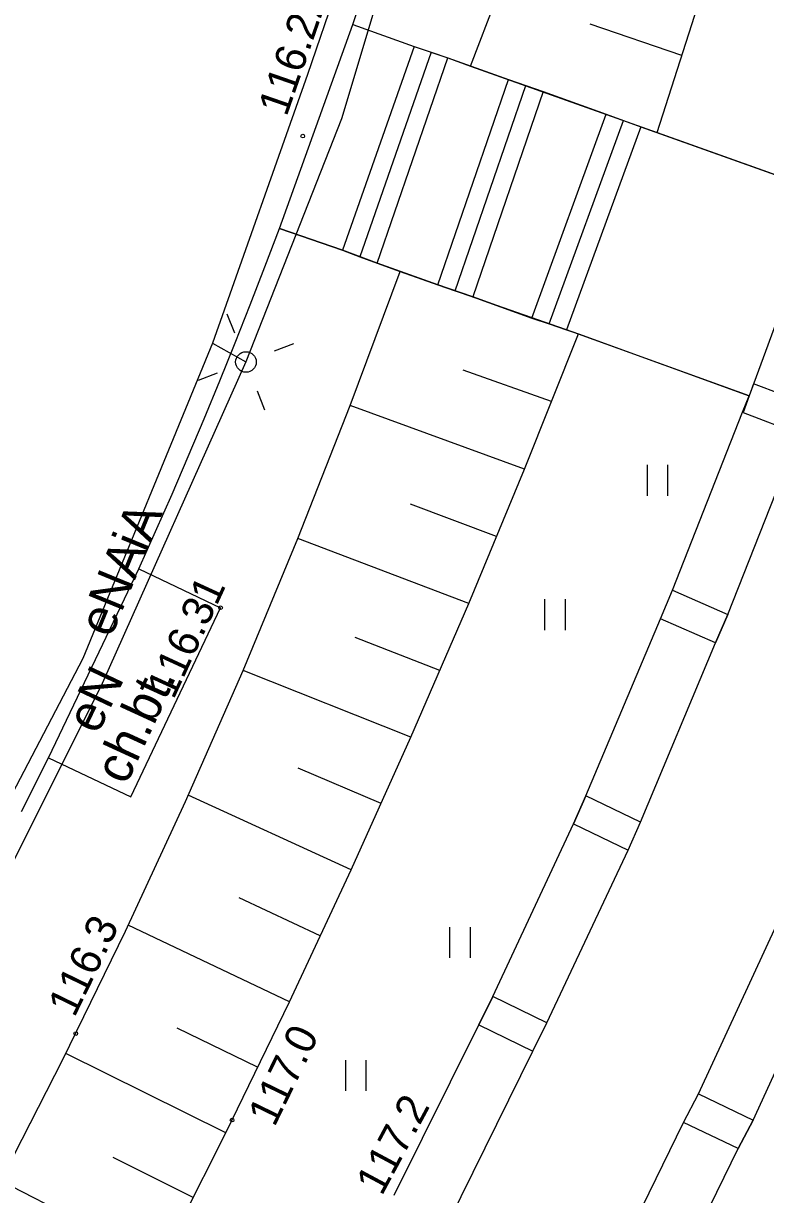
# Model space of a CAD drawing. Extents: x 6434771 to 6436222, y 5663454 to 5664782.
# Drawn here: x 6435547.41 to 6435565.47, y 5664074.46 to 5664102.97 of the extents above; entities that cross this region are included whole.
import ezdxf

# ---------------------------------------------------------------- set-up
doc = ezdxf.new("R2010")
doc.units = 0
for name, color, linetype in [('Warstwa 1', 7, 'Continuous'), ('Warstwa 10', 7, 'Continuous'), ('Warstwa 12', 7, 'Continuous'), ('Warstwa 13', 7, 'Continuous'), ('Warstwa 2', 7, 'Continuous'), ('Warstwa 20', 7, 'Continuous'), ('Warstwa 21', 7, 'Continuous'), ('Warstwa 25', 7, 'Continuous'), ('Warstwa 36', 7, 'Continuous'), ('Warstwa 4', 7, 'Continuous'), ('Warstwa 5', 7, 'Continuous'), ('Warstwa 9', 7, 'Continuous')]:
    doc.layers.add(name, color=color, linetype=linetype)

msp = doc.modelspace()

# ---------------------------------------------------------------- linework, layer by layer
at = {"layer": 'Warstwa 1'}
msp.add_lwpolyline([(6435564.918, 5664093.502), (6435566.279, 5664092.978), (6435566.548, 5664093.676), (6435565.175, 5664094.201), (6435564.918, 5664093.502)], dxfattribs=at)
for points in [[(6435564.249, 5664087.895), (6435562.911, 5664088.481), (6435563.199, 5664089.176), (6435564.551, 5664088.585)], [(6435560.795, 5664083.489), (6435562.121, 5664082.844), (6435562.423, 5664083.526), (6435561.096, 5664084.171)], [(6435558.486, 5664078.591), (6435559.802, 5664077.949), (6435560.141, 5664078.641), (6435558.825, 5664079.284)], [(6435563.834, 5664076.91), (6435565.163, 5664076.275), (6435564.799, 5664075.578), (6435563.467, 5664076.216)]]:
    msp.add_lwpolyline(points, close=True, dxfattribs=at)
at = {"layer": 'Warstwa 10'}
for p, q in [((6435558.288, 5664101.933), (6435559.649, 5664105.512)), ((6435562.83, 5664100.315), (6435564.028, 5664104.07)), ((6435563.429, 5664102.192), (6435561.199, 5664102.957)), ((6435558.288, 5664101.933), (6435562.83, 5664100.315)), ((6435555.36, 5664093.67), (6435556.57, 5664096.934)), ((6435556.57, 5664096.934), (6435560.91, 5664095.414)), ((6435559.6, 5664092.121), (6435560.91, 5664095.414)), ((6435560.255, 5664093.767), (6435558.11, 5664094.535)), ((6435554.087, 5664090.431), (6435555.36, 5664093.67)), ((6435559.6, 5664092.121), (6435555.36, 5664093.67)), ((6435558.241, 5664088.849), (6435559.6, 5664092.121)), ((6435558.92, 5664090.484), (6435556.822, 5664091.268)), ((6435552.749, 5664087.218), (6435554.087, 5664090.431)), ((6435558.241, 5664088.849), (6435554.087, 5664090.431)), ((6435556.835, 5664085.595), (6435558.241, 5664088.849)), ((6435557.538, 5664087.222), (6435555.478, 5664088.023)), ((6435551.348, 5664084.032), (6435552.749, 5664087.218)), ((6435556.835, 5664085.595), (6435552.749, 5664087.218)), ((6435555.381, 5664082.365), (6435556.835, 5664085.595)), ((6435556.107, 5664083.98), (6435554.095, 5664084.84)), ((6435549.886, 5664080.874), (6435551.348, 5664084.032)), ((6435555.381, 5664082.365), (6435551.415, 5664084.184)), ((6435553.879, 5664079.155), (6435555.381, 5664082.365)), ((6435554.63, 5664080.76), (6435552.657, 5664081.682)), ((6435548.361, 5664077.745), (6435549.886, 5664080.874)), ((6435553.879, 5664079.155), (6435549.955, 5664081.023)), ((6435552.33, 5664075.967), (6435553.879, 5664079.155)), ((6435553.105, 5664077.561), (6435551.15, 5664078.51)), ((6435546.775, 5664074.647), (6435548.361, 5664077.745)), ((6435552.33, 5664075.967), (6435548.434, 5664077.895)), ((6435550.735, 5664072.804), (6435552.33, 5664075.967)), ((6435551.533, 5664074.386), (6435549.588, 5664075.366)), ((6435550.735, 5664072.804), (6435546.852, 5664074.797))]:
    msp.add_line(p, q, dxfattribs=at)
at = {"layer": 'Warstwa 12'}
for points in [[(6435561.05, 5664125.79), (6435559, 5664116.47), (6435557.21, 5664110.18), (6435554.32, 5664101.73), (6435552.01, 5664095.19)], [(6435561.05, 5664125.79), (6435559, 5664116.47), (6435557.21, 5664110.18), (6435554.32, 5664101.73), (6435552.01, 5664095.19)], [(6435557.22, 5664107.578), (6435555.146, 5664100.653), (6435552.82, 5664094.73)], [(6435552.01, 5664095.19), (6435548.85, 5664087.51), (6435545.02, 5664080.19)], [(6435552.01, 5664095.19), (6435548.85, 5664087.51), (6435545.02, 5664080.19)], [(6435552.01, 5664095.19), (6435552.82, 5664094.73)], [(6435552.01, 5664095.19), (6435552.82, 5664094.73)], [(6435552.82, 5664094.73), (6435549.289, 5664086.833), (6435545.75, 5664079.78)]]:
    msp.add_lwpolyline(points, dxfattribs=at)
at = {"layer": 'Warstwa 13'}
for centre in [(6435548.677, 5664078.381), (6435552.482, 5664076.275)]:
    msp.add_circle(centre, 0.045, dxfattribs=at)
at = {"layer": 'Warstwa 2'}
msp.add_circle((6435552.82, 5664094.73), 0.25, dxfattribs=at)
at = {"layer": 'Warstwa 20'}
for p, q in [((6435562.83, 5664100.315), (6435564.028, 5664104.07)), ((6435559.6, 5664092.121), (6435560.91, 5664095.414)), ((6435558.241, 5664088.849), (6435559.6, 5664092.121)), ((6435556.835, 5664085.595), (6435558.241, 5664088.849)), ((6435555.381, 5664082.365), (6435556.835, 5664085.595)), ((6435553.879, 5664079.155), (6435555.381, 5664082.365)), ((6435552.33, 5664075.967), (6435553.879, 5664079.155)), ((6435550.735, 5664072.804), (6435552.33, 5664075.967))]:
    msp.add_line(p, q, dxfattribs=at)
at = {"layer": 'Warstwa 21'}
for p, q in [((6435558.288, 5664101.933), (6435559.649, 5664105.512)), ((6435555.36, 5664093.67), (6435556.57, 5664096.934)), ((6435554.087, 5664090.431), (6435555.36, 5664093.67)), ((6435552.749, 5664087.218), (6435554.087, 5664090.431)), ((6435551.348, 5664084.032), (6435552.749, 5664087.218)), ((6435549.886, 5664080.874), (6435551.348, 5664084.032)), ((6435548.361, 5664077.745), (6435549.886, 5664080.874)), ((6435546.775, 5664074.647), (6435548.361, 5664077.745))]:
    msp.add_line(p, q, dxfattribs=at)
at = {"layer": 'Warstwa 25'}
for centre in [(6435554.202, 5664100.229), (6435552.202, 5664088.748)]:
    msp.add_circle(centre, 0.045, dxfattribs=at)
at = {"layer": 'Warstwa 36'}
msp.add_lwpolyline([(6435555.424, 5664102.95), (6435556.918, 5664102.412), (6435557.734, 5664102.132), (6435559.208, 5664101.604), (6435560.055, 5664101.314), (6435561.588, 5664100.766), (6435562.434, 5664100.455), (6435566.896, 5664098.862), (6435565.066, 5664093.903), (6435560.625, 5664095.517), (6435559.778, 5664095.797), (6435558.344, 5664096.315), (6435557.488, 5664096.605), (6435556.014, 5664097.133), (6435555.168, 5664097.453), (6435553.634, 5664097.981)], close=True, dxfattribs=at)
for points in [[(6435556.918, 5664102.412), (6435555.168, 5664097.453)], [(6435557.326, 5664102.272), (6435555.591, 5664097.293)], [(6435556.014, 5664097.133), (6435557.734, 5664102.132)], [(6435557.488, 5664096.605), (6435559.208, 5664101.604)], [(6435557.916, 5664096.46), (6435559.631, 5664101.459)], [(6435560.055, 5664101.314), (6435558.344, 5664096.315)], [(6435559.778, 5664095.797), (6435561.588, 5664100.766)], [(6435560.201, 5664095.657), (6435562.011, 5664100.61)], [(6435562.434, 5664100.455), (6435560.625, 5664095.517)]]:
    msp.add_lwpolyline(points, dxfattribs=at)
at = {"layer": 'Warstwa 4'}
for points in [[(6435552.548, 5664095.429), (6435552.367, 5664095.895)], [(6435553.519, 5664095.002), (6435553.985, 5664095.183)], [(6435552.121, 5664094.458), (6435551.655, 5664094.277)], [(6435553.092, 5664094.031), (6435553.273, 5664093.565)]]:
    msp.add_lwpolyline(points, dxfattribs=at)
at = {"layer": 'Warstwa 5'}
for p, q in [((6435555.424, 5664102.95), (6435555.837, 5664104.184)), ((6435555.424, 5664102.95), (6435556.918, 5664102.412)), ((6435556.918, 5664102.412), (6435557.326, 5664102.272)), ((6435557.326, 5664102.272), (6435557.734, 5664102.132)), ((6435557.734, 5664102.132), (6435558.288, 5664101.933)), ((6435558.288, 5664101.933), (6435559.208, 5664101.604)), ((6435559.208, 5664101.604), (6435559.631, 5664101.459)), ((6435559.631, 5664101.459), (6435560.055, 5664101.314)), ((6435560.055, 5664101.314), (6435561.588, 5664100.766)), ((6435561.588, 5664100.766), (6435562.011, 5664100.61)), ((6435562.011, 5664100.61), (6435562.434, 5664100.455)), ((6435562.434, 5664100.455), (6435562.83, 5664100.314)), ((6435562.83, 5664100.314), (6435566.896, 5664098.862)), ((6435553.282, 5664097.049), (6435553.634, 5664097.981)), ((6435553.634, 5664097.981), (6435555.168, 5664097.453)), ((6435555.168, 5664097.453), (6435555.591, 5664097.293)), ((6435555.591, 5664097.293), (6435556.014, 5664097.133)), ((6435556.014, 5664097.133), (6435556.57, 5664096.934)), ((6435552.923, 5664096.119), (6435553.282, 5664097.049)), ((6435556.57, 5664096.934), (6435557.488, 5664096.605)), ((6435557.488, 5664096.605), (6435557.916, 5664096.46)), ((6435557.916, 5664096.46), (6435558.344, 5664096.315)), ((6435558.344, 5664096.315), (6435559.778, 5664095.797)), ((6435552.557, 5664095.193), (6435552.923, 5664096.119)), ((6435559.778, 5664095.797), (6435560.201, 5664095.657)), ((6435560.201, 5664095.657), (6435560.625, 5664095.517)), ((6435560.625, 5664095.517), (6435560.91, 5664095.413)), ((6435560.91, 5664095.413), (6435565.066, 5664093.903)), ((6435552.183, 5664094.269), (6435552.557, 5664095.193)), ((6435551.803, 5664093.347), (6435552.183, 5664094.269)), ((6435564.904, 5664093.507), (6435565.066, 5664093.903)), ((6435563.199, 5664089.176), (6435564.904, 5664093.507)), ((6435551.416, 5664092.429), (6435551.803, 5664093.347)), ((6435551.022, 5664091.514), (6435551.416, 5664092.429)), ((6435562.591, 5664091.475), (6435562.591, 5664092.225)), ((6435563.091, 5664091.475), (6435563.091, 5664092.225)), ((6435550.621, 5664090.601), (6435551.022, 5664091.514)), ((6435550.214, 5664089.692), (6435550.621, 5664090.601)), ((6435550.214, 5664089.692), (6435552.202, 5664088.748)), ((6435562.911, 5664088.481), (6435563.199, 5664089.176)), ((6435560.097, 5664088.202), (6435560.097, 5664088.952)), ((6435560.597, 5664088.202), (6435560.597, 5664088.952)), ((6435550.017, 5664084.145), (6435552.202, 5664088.748)), ((6435561.096, 5664084.171), (6435562.911, 5664088.481)), ((6435547.361, 5664083.789), (6435548.018, 5664085.089)), ((6435548.018, 5664085.089), (6435550.017, 5664084.145)), ((6435560.795, 5664083.489), (6435561.096, 5664084.171)), ((6435558.825, 5664079.284), (6435560.795, 5664083.489)), ((6435557.782, 5664080.22), (6435557.782, 5664080.97)), ((6435558.282, 5664080.22), (6435558.282, 5664080.97)), ((6435565.163, 5664076.275), (6435567.101, 5664080.504)), ((6435558.486, 5664078.591), (6435558.825, 5664079.284)), ((6435556.425, 5664074.447), (6435558.486, 5664078.591)), ((6435555.248, 5664076.982), (6435555.248, 5664077.732)), ((6435555.748, 5664076.982), (6435555.748, 5664077.732)), ((6435564.799, 5664075.578), (6435565.163, 5664076.275)), ((6435562.625, 5664071.151), (6435564.799, 5664075.578))]:
    msp.add_line(p, q, dxfattribs=at)
at = {"layer": 'Warstwa 9'}
for p, q in [((6435555.424, 5664102.95), (6435555.837, 5664104.184)), ((6435553.634, 5664097.981), (6435555.424, 5664102.95)), ((6435553.282, 5664097.049), (6435553.634, 5664097.981)), ((6435552.923, 5664096.119), (6435553.282, 5664097.049)), ((6435552.557, 5664095.193), (6435552.923, 5664096.119)), ((6435552.183, 5664094.269), (6435552.557, 5664095.193)), ((6435551.803, 5664093.347), (6435552.183, 5664094.269)), ((6435551.416, 5664092.429), (6435551.803, 5664093.347)), ((6435564.551, 5664088.585), (6435566.129, 5664092.598)), ((6435551.022, 5664091.514), (6435551.416, 5664092.429)), ((6435550.621, 5664090.601), (6435551.022, 5664091.514)), ((6435550.214, 5664089.692), (6435550.621, 5664090.601)), ((6435548.018, 5664085.089), (6435550.214, 5664089.692)), ((6435548.018, 5664085.089), (6435550.214, 5664089.692)), ((6435550.214, 5664089.692), (6435552.202, 5664088.748)), ((6435550.017, 5664084.145), (6435552.202, 5664088.748)), ((6435564.249, 5664087.895), (6435564.551, 5664088.585)), ((6435562.423, 5664083.526), (6435564.249, 5664087.895)), ((6435547.361, 5664083.789), (6435548.018, 5664085.089)), ((6435548.018, 5664085.089), (6435550.017, 5664084.145)), ((6435562.121, 5664082.844), (6435562.423, 5664083.526)), ((6435560.141, 5664078.641), (6435562.121, 5664082.844)), ((6435563.834, 5664076.91), (6435565.777, 5664081.128)), ((6435559.802, 5664077.949), (6435560.141, 5664078.641)), ((6435557.742, 5664073.779), (6435559.802, 5664077.949)), ((6435563.467, 5664076.216), (6435563.834, 5664076.91)), ((6435561.342, 5664071.864), (6435563.467, 5664076.216))]:
    msp.add_line(p, q, dxfattribs=at)

# ---------------------------------------------------------------- texts
at = {"layer": 'Warstwa 13'}
for s, height, rotation, p in [('iA', 0.9, 67.6377, (6435550.391, 5664090.072)), ('eNA', 0.9, 67.6377, (6435549.533, 5664087.986)), ('eN', 0.9, 64.5838, (6435549.21, 5664085.635)), ('116.3', 0.75, 64.0166, (6435548.645, 5664078.752)), ('117.0', 0.75, 64.0853, (6435553.513, 5664076.083)), ('117.2', 0.75, 61.7935, (6435556.125, 5664074.406))]:
    msp.add_text(s, height=height, rotation=rotation, dxfattribs=at).set_placement(p)
at = {"layer": 'Warstwa 25'}
for s, rotation, p in [('116.22', 70.8806, (6435553.808, 5664100.684)), ('116.31', 65.2943, (6435551.057, 5664086.492))]:
    msp.add_text(s, height=0.75, rotation=rotation, dxfattribs=at).set_placement(p)
at = {"layer": 'Warstwa 9'}
msp.add_text('ch.bt.', height=0.9, rotation=65.2943, dxfattribs=at).set_placement((6435549.908, 5664084.406))

doc.saveas('drawing.dxf')
